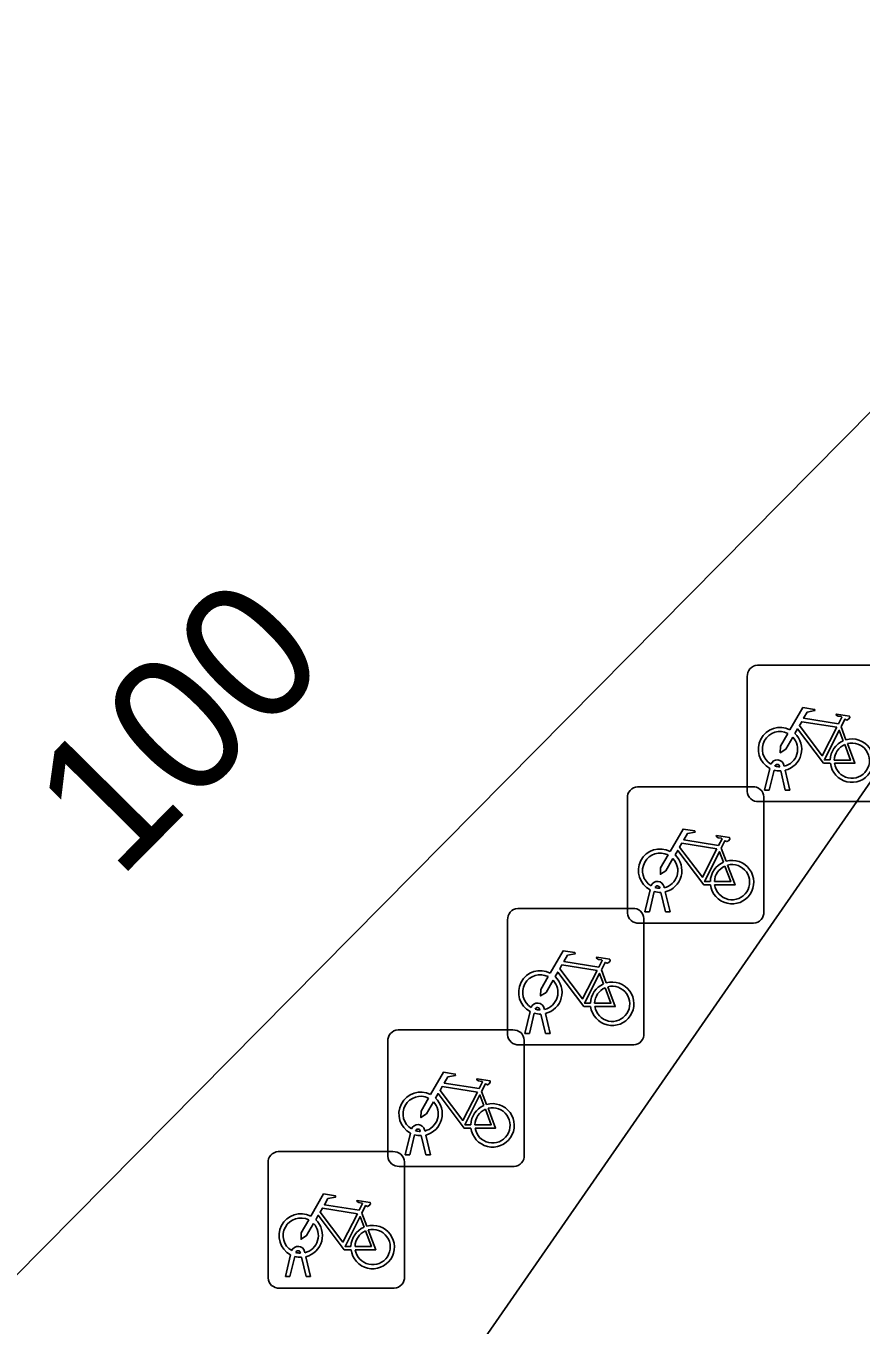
# Model space of a CAD drawing. Extents: x 160102 to 160934, y 382045 to 382923.
# Drawn here: x 160769.68 to 160775.79, y 382592.77 to 382602.28 of the extents above; entities that cross this region are included whole.
import ezdxf

# ---------------------------------------------------------------- set-up
doc = ezdxf.new("R2010")
doc.units = 0
for name, color, linetype in [('IMGEO_Fietsenrek', 7, 'Continuous'), ('IMGEO_Pand', 7, 'Continuous'), ('IMGEO_Pand_nummerreeks', 7, 'Continuous'), ('IMGEO_Voetpad_open', 7, 'Continuous')]:
    doc.layers.add(name, color=color, linetype=linetype)

msp = doc.modelspace()

# ---------------------------------------------------------------- linework, layer by layer
at = {"layer": 'IMGEO_Fietsenrek'}
for p, q in [((160775.0349, 382597.5975), (160775.8758, 382597.5975)), ((160775.8758, 382597.5975), (160775.0349, 382597.5975)), ((160774.9605, 382596.6729), (160774.9605, 382597.5138)), ((160774.9605, 382597.5138), (160774.9605, 382596.6729)), ((160775.6472, 382597.1472), (160775.6835, 382597.052)), ((160775.0875, 382596.6823), (160775.1258, 382596.8423)), ((160775.1562, 382596.8301), (160775.1209, 382596.6823)), ((160775.1979, 382596.8539), (160775.1969, 382596.8582)), ((160775.239, 382596.6823), (160775.2051, 382596.824)), ((160775.2286, 382596.8654), (160775.2304, 382596.8575)), ((160775.2374, 382596.8283), (160775.2724, 382596.6823)), ((160774.1569, 382596.7075), (160774.9978, 382596.7075)), ((160774.9978, 382596.7075), (160774.1569, 382596.7075)), ((160775.1209, 382596.6823), (160775.0875, 382596.6823)), ((160775.2724, 382596.6823), (160775.239, 382596.6823)), ((160774.0825, 382595.7829), (160774.0825, 382596.6238)), ((160774.0825, 382596.6238), (160774.0825, 382595.7829)), ((160775.8851, 382596.5985), (160775.0442, 382596.5985)), ((160775.0442, 382596.5985), (160775.8851, 382596.5985)), ((160775.0815, 382596.6331), (160775.0815, 382595.7922)), ((160775.0815, 382595.7922), (160775.0815, 382596.6331)), ((160774.7692, 382596.2572), (160774.8055, 382596.162)), ((160774.2095, 382595.7923), (160774.2478, 382595.9523)), ((160774.2782, 382595.9401), (160774.2429, 382595.7923)), ((160774.3199, 382595.9639), (160774.3189, 382595.9682)), ((160774.361, 382595.7923), (160774.3271, 382595.934)), ((160774.3506, 382595.9754), (160774.3524, 382595.9675)), ((160774.3594, 382595.9383), (160774.3944, 382595.7923)), ((160773.2045, 382594.8919), (160773.2045, 382595.7328)), ((160773.2045, 382595.7328), (160773.2045, 382594.8919)), ((160773.2789, 382595.8165), (160774.1198, 382595.8165)), ((160774.1198, 382595.8165), (160773.2789, 382595.8165)), ((160774.2035, 382595.7421), (160774.2035, 382594.9012)), ((160774.2035, 382594.9012), (160774.2035, 382595.7421)), ((160774.2429, 382595.7923), (160774.2095, 382595.7923)), ((160774.3944, 382595.7923), (160774.361, 382595.7923)), ((160775.0071, 382595.7085), (160774.1662, 382595.7085)), ((160774.1662, 382595.7085), (160775.0071, 382595.7085)), ((160773.8912, 382595.3662), (160773.9275, 382595.271)), ((160773.4419, 382595.0729), (160773.4409, 382595.0772)), ((160773.4726, 382595.0844), (160773.4744, 382595.0765)), ((160773.3315, 382594.9013), (160773.3698, 382595.0613)), ((160773.4002, 382595.0491), (160773.3649, 382594.9013)), ((160773.483, 382594.9013), (160773.4491, 382595.043)), ((160773.4814, 382595.0473), (160773.5164, 382594.9013)), ((160772.4019, 382594.9265), (160773.2428, 382594.9265)), ((160773.2428, 382594.9265), (160772.4019, 382594.9265)), ((160773.3649, 382594.9013), (160773.3315, 382594.9013)), ((160773.5164, 382594.9013), (160773.483, 382594.9013)), ((160772.3275, 382594.0019), (160772.3275, 382594.8428)), ((160772.3275, 382594.8428), (160772.3275, 382594.0019)), ((160774.1291, 382594.8175), (160773.2882, 382594.8175)), ((160773.2882, 382594.8175), (160774.1291, 382594.8175)), ((160773.3265, 382594.8521), (160773.3265, 382594.0112)), ((160773.3265, 382594.0112), (160773.3265, 382594.8521)), ((160773.0142, 382594.4762), (160773.0505, 382594.381)), ((160772.4545, 382594.0113), (160772.4928, 382594.1713)), ((160772.5232, 382594.1591), (160772.4879, 382594.0113)), ((160772.5649, 382594.1829), (160772.5639, 382594.1872)), ((160772.606, 382594.0113), (160772.5721, 382594.153)), ((160772.5956, 382594.1944), (160772.5974, 382594.1865)), ((160772.6044, 382594.1573), (160772.6394, 382594.0113)), ((160771.5239, 382594.0355), (160772.3648, 382594.0355)), ((160772.3648, 382594.0355), (160771.5239, 382594.0355)), ((160771.4495, 382593.1109), (160771.4495, 382593.9518)), ((160771.4495, 382593.9518), (160771.4495, 382593.1109)), ((160773.2521, 382593.9275), (160772.4112, 382593.9275)), ((160772.4112, 382593.9275), (160773.2521, 382593.9275)), ((160772.4485, 382593.9611), (160772.4485, 382593.1202)), ((160772.4485, 382593.1202), (160772.4485, 382593.9611)), ((160772.4879, 382594.0113), (160772.4545, 382594.0113)), ((160772.6394, 382594.0113), (160772.606, 382594.0113)), ((160772.1362, 382593.5852), (160772.1725, 382593.49)), ((160771.5765, 382593.1203), (160771.6148, 382593.2803)), ((160771.6452, 382593.2681), (160771.6099, 382593.1203)), ((160771.6869, 382593.2919), (160771.6859, 382593.2962)), ((160771.728, 382593.1203), (160771.6941, 382593.262)), ((160771.7176, 382593.3034), (160771.7194, 382593.2955)), ((160771.7264, 382593.2663), (160771.7614, 382593.1203)), ((160771.6099, 382593.1203), (160771.5765, 382593.1203)), ((160771.7614, 382593.1203), (160771.728, 382593.1203)), ((160772.3741, 382593.0365), (160771.5332, 382593.0365)), ((160771.5332, 382593.0365), (160772.3741, 382593.0365))]:
    msp.add_line(p, q, dxfattribs=at)
for points in [[(160775.2731, 382597.1242), (160775.3678, 382597.2877), (160775.454, 382597.2739), (160775.4557, 382597.2652), (160775.3996, 382597.2543), (160775.3734, 382597.209), (160775.6286, 382597.1682)], [(160775.6157, 382597.143), (160775.3589, 382597.184), (160775.3422, 382597.1552), (160775.5092, 382596.9349), (160775.6157, 382597.143)], [(160775.6286, 382597.1682), (160775.6536, 382597.217), (160775.6485, 382597.221), (160775.6253, 382597.2247), (160775.6126, 382597.2322), (160775.6116, 382597.2353), (160775.6138, 382597.2399), (160775.7086, 382597.2248), (160775.7109, 382597.2145), (160775.7015, 382597.2021), (160775.6891, 382597.1957), (160775.6746, 382597.2019), (160775.6472, 382597.1472)], [(160775.2938, 382597.0717), (160775.2422, 382596.9825), (160775.2023, 382596.9565), (160775.2035, 382597.004), (160775.258, 382597.0982)], [(160775.5688, 382596.8795), (160775.5191, 382596.8796), (160775.3284, 382597.1313), (160775.3094, 382597.0985)], [(160775.6637, 382597.045), (160775.6344, 382597.1218), (160775.525, 382596.9037), (160775.5677, 382596.9036)], [(160775.5977, 382596.9035), (160775.7176, 382596.9033), (160775.6744, 382597.0169)], [(160775.6942, 382597.0238), (160775.7492, 382596.8792), (160775.5991, 382596.8795)], [(160774.3951, 382596.2342), (160774.4898, 382596.3977), (160774.576, 382596.3839), (160774.5777, 382596.3752), (160774.5216, 382596.3643), (160774.4954, 382596.319), (160774.7506, 382596.2782)], [(160774.7506, 382596.2782), (160774.7756, 382596.327), (160774.7705, 382596.331), (160774.7473, 382596.3347), (160774.7346, 382596.3422), (160774.7336, 382596.3453), (160774.7358, 382596.3499), (160774.8306, 382596.3348), (160774.8329, 382596.3245), (160774.8235, 382596.3121), (160774.8111, 382596.3057), (160774.7966, 382596.3119), (160774.7692, 382596.2572)], [(160774.4158, 382596.1817), (160774.3642, 382596.0925), (160774.3243, 382596.0665), (160774.3255, 382596.114), (160774.38, 382596.2082)], [(160774.6908, 382595.9895), (160774.6411, 382595.9896), (160774.4504, 382596.2413), (160774.4314, 382596.2085)], [(160774.7377, 382596.253), (160774.4809, 382596.294), (160774.4642, 382596.2652), (160774.6312, 382596.0449), (160774.7377, 382596.253)], [(160774.7857, 382596.155), (160774.7564, 382596.2318), (160774.647, 382596.0137), (160774.6897, 382596.0136)], [(160774.7197, 382596.0135), (160774.8396, 382596.0133), (160774.7964, 382596.1269)], [(160774.8162, 382596.1338), (160774.8712, 382595.9892), (160774.7211, 382595.9895)], [(160773.5171, 382595.3432), (160773.6118, 382595.5067), (160773.698, 382595.4929), (160773.6997, 382595.4842), (160773.6436, 382595.4733), (160773.6174, 382595.428), (160773.8726, 382595.3872)], [(160773.8726, 382595.3872), (160773.8976, 382595.436), (160773.8925, 382595.44), (160773.8693, 382595.4437), (160773.8566, 382595.4512), (160773.8556, 382595.4543), (160773.8578, 382595.4589), (160773.9526, 382595.4438), (160773.9549, 382595.4335), (160773.9455, 382595.4211), (160773.9331, 382595.4147), (160773.9186, 382595.4209), (160773.8912, 382595.3662)], [(160773.8128, 382595.0985), (160773.7631, 382595.0986), (160773.5724, 382595.3503), (160773.5534, 382595.3175)], [(160773.8597, 382595.362), (160773.6029, 382595.403), (160773.5862, 382595.3742), (160773.7532, 382595.1539), (160773.8597, 382595.362)], [(160773.5378, 382595.2907), (160773.4862, 382595.2015), (160773.4463, 382595.1755), (160773.4475, 382595.223), (160773.502, 382595.3172)], [(160773.9077, 382595.264), (160773.8784, 382595.3408), (160773.769, 382595.1227), (160773.8117, 382595.1226)], [(160773.8417, 382595.1225), (160773.9616, 382595.1223), (160773.9184, 382595.2359)], [(160773.9382, 382595.2428), (160773.9932, 382595.0982), (160773.8431, 382595.0985)], [(160772.6401, 382594.4532), (160772.7348, 382594.6167), (160772.821, 382594.6029), (160772.8227, 382594.5942), (160772.7666, 382594.5833), (160772.7404, 382594.538), (160772.9956, 382594.4972)], [(160772.9827, 382594.472), (160772.7259, 382594.513), (160772.7092, 382594.4842), (160772.8762, 382594.2639), (160772.9827, 382594.472)], [(160772.9956, 382594.4972), (160773.0206, 382594.546), (160773.0155, 382594.55), (160772.9923, 382594.5537), (160772.9796, 382594.5612), (160772.9786, 382594.5643), (160772.9808, 382594.5689), (160773.0756, 382594.5538), (160773.0779, 382594.5435), (160773.0685, 382594.5311), (160773.0561, 382594.5247), (160773.0416, 382594.5309), (160773.0142, 382594.4762)], [(160772.6608, 382594.4007), (160772.6092, 382594.3115), (160772.5693, 382594.2855), (160772.5705, 382594.333), (160772.625, 382594.4272)], [(160772.9358, 382594.2085), (160772.8861, 382594.2086), (160772.6954, 382594.4603), (160772.6764, 382594.4275)], [(160773.0307, 382594.374), (160773.0014, 382594.4508), (160772.892, 382594.2327), (160772.9347, 382594.2326)], [(160772.9647, 382594.2325), (160773.0846, 382594.2323), (160773.0414, 382594.3459)], [(160773.0612, 382594.3528), (160773.1162, 382594.2082), (160772.9661, 382594.2085)], [(160771.7621, 382593.5622), (160771.8568, 382593.7257), (160771.943, 382593.7119), (160771.9447, 382593.7032), (160771.8886, 382593.6923), (160771.8624, 382593.647), (160772.1176, 382593.6062)], [(160772.1176, 382593.6062), (160772.1426, 382593.655), (160772.1375, 382593.659), (160772.1143, 382593.6627), (160772.1016, 382593.6702), (160772.1006, 382593.6733), (160772.1028, 382593.6779), (160772.1976, 382593.6628), (160772.1999, 382593.6525), (160772.1905, 382593.6401), (160772.1781, 382593.6337), (160772.1636, 382593.6399), (160772.1362, 382593.5852)], [(160772.0578, 382593.3175), (160772.0081, 382593.3176), (160771.8174, 382593.5693), (160771.7984, 382593.5365)], [(160772.1047, 382593.581), (160771.8479, 382593.622), (160771.8312, 382593.5932), (160771.9982, 382593.3729), (160772.1047, 382593.581)], [(160772.1527, 382593.483), (160772.1234, 382593.5598), (160772.014, 382593.3417), (160772.0567, 382593.3416)], [(160771.7828, 382593.5097), (160771.7312, 382593.4205), (160771.6913, 382593.3945), (160771.6925, 382593.442), (160771.747, 382593.5362)], [(160772.0867, 382593.3415), (160772.2066, 382593.3413), (160772.1634, 382593.4549)], [(160772.1832, 382593.4618), (160772.2382, 382593.3172), (160772.0881, 382593.3175)]]:
    msp.add_lwpolyline(points, dxfattribs=at)
for centre, radius, start, end in [((160775.0382, 382597.5196), 0.0779, 92.4484, 184.28452), ((160775.0382, 382597.5196), 0.0779, 92.4484, 184.28452), ((160775.2001, 382596.9829), 0.159, 62.67661, 242.13685), ((160775.2001, 382596.9829), 0.129, 63.31916, 238.90302), ((160775.2001, 382596.9829), 0.129, 283.60429, 43.43025), ((160775.2001, 382596.9829), 0.159, 283.5766, 46.60424), ((160775.7267, 382596.8989), 0.159, 113.3408, 178.32165), ((160775.7267, 382596.8989), 0.159, 187.0065, 105.77075), ((160775.7267, 382596.8989), 0.129, 113.92302, 177.95563), ((160775.7267, 382596.8989), 0.129, 188.67146, 104.58832), ((160775.1799, 382596.8543), 0.0499, 12.8025, 158.69338), ((160775.1799, 382596.8543), 0.0174, 12.8025, 163.45023), ((160775.2001, 382596.9829), 0.159, 253.99666, 271.78671), ((160775.2001, 382596.9829), 0.129, 253.41502, 269.02044), ((160774.1602, 382596.6296), 0.0779, 92.4484, 184.28452), ((160774.1602, 382596.6296), 0.0779, 92.4484, 184.28452), ((160775.0036, 382596.6298), 0.0779, 2.4484, 94.28452), ((160775.0036, 382596.6298), 0.0779, 2.4484, 94.28452), ((160775.0384, 382596.6762), 0.0779, 182.4484, 274.28452), ((160775.0384, 382596.6762), 0.0779, 182.4484, 274.28452), ((160774.3221, 382596.0929), 0.159, 62.67661, 242.13685), ((160774.3221, 382596.0929), 0.129, 63.31916, 238.90302), ((160774.3221, 382596.0929), 0.159, 283.5766, 46.60424), ((160774.3221, 382596.0929), 0.129, 283.60429, 43.43025), ((160774.8487, 382596.0089), 0.159, 113.3408, 178.32165), ((160774.8487, 382596.0089), 0.159, 187.0065, 105.77075), ((160774.8487, 382596.0089), 0.129, 113.92302, 177.95563), ((160774.8487, 382596.0089), 0.129, 188.67146, 104.58832), ((160774.3019, 382595.9643), 0.0499, 12.8025, 158.69338), ((160774.3221, 382596.0929), 0.159, 253.99666, 271.78671), ((160774.3019, 382595.9643), 0.0174, 12.8025, 163.45023), ((160774.3221, 382596.0929), 0.129, 253.41502, 269.02044), ((160773.2822, 382595.7386), 0.0779, 92.4484, 184.28452), ((160773.2822, 382595.7386), 0.0779, 92.4484, 184.28452), ((160774.1604, 382595.7862), 0.0779, 182.4484, 274.28452), ((160774.1604, 382595.7862), 0.0779, 182.4484, 274.28452), ((160774.1256, 382595.7388), 0.0779, 2.4484, 94.28452), ((160774.1256, 382595.7388), 0.0779, 2.4484, 94.28452), ((160775.0038, 382595.7864), 0.0779, 272.4484, 4.28452), ((160775.0038, 382595.7864), 0.0779, 272.4484, 4.28452), ((160773.4441, 382595.2019), 0.159, 62.67661, 242.13685), ((160773.4441, 382595.2019), 0.129, 63.31916, 238.90302), ((160773.4441, 382595.2019), 0.129, 283.60429, 43.43025), ((160773.4441, 382595.2019), 0.159, 283.5766, 46.60424), ((160773.9707, 382595.1179), 0.159, 113.3408, 178.32165), ((160773.9707, 382595.1179), 0.159, 187.0065, 105.77075), ((160773.9707, 382595.1179), 0.129, 113.92302, 177.95563), ((160773.9707, 382595.1179), 0.129, 188.67146, 104.58832), ((160773.4239, 382595.0733), 0.0499, 12.8025, 158.69338), ((160773.4239, 382595.0733), 0.0174, 12.8025, 163.45023), ((160773.4441, 382595.2019), 0.129, 253.41502, 269.02044), ((160773.4441, 382595.2019), 0.159, 253.99666, 271.78671), ((160772.4052, 382594.8486), 0.0779, 92.4484, 184.28452), ((160772.4052, 382594.8486), 0.0779, 92.4484, 184.28452), ((160773.2824, 382594.8952), 0.0779, 182.4484, 274.28452), ((160773.2824, 382594.8952), 0.0779, 182.4484, 274.28452), ((160773.2486, 382594.8488), 0.0779, 2.4484, 94.28452), ((160773.2486, 382594.8488), 0.0779, 2.4484, 94.28452), ((160774.1258, 382594.8954), 0.0779, 272.4484, 4.28452), ((160774.1258, 382594.8954), 0.0779, 272.4484, 4.28452), ((160772.5671, 382594.3119), 0.159, 62.67661, 242.13685), ((160772.5671, 382594.3119), 0.129, 63.31916, 238.90302), ((160772.5671, 382594.3119), 0.129, 283.60429, 43.43025), ((160772.5671, 382594.3119), 0.159, 283.5766, 46.60424), ((160773.0937, 382594.2279), 0.159, 113.3408, 178.32165), ((160773.0937, 382594.2279), 0.159, 187.0065, 105.77075), ((160773.0937, 382594.2279), 0.129, 113.92302, 177.95563), ((160773.0937, 382594.2279), 0.129, 188.67146, 104.58832), ((160772.5469, 382594.1833), 0.0499, 12.8025, 158.69338), ((160772.5671, 382594.3119), 0.159, 253.99666, 271.78671), ((160772.5469, 382594.1833), 0.0174, 12.8025, 163.45023), ((160772.5671, 382594.3119), 0.129, 253.41502, 269.02044), ((160771.5272, 382593.9576), 0.0779, 92.4484, 184.28452), ((160771.5272, 382593.9576), 0.0779, 92.4484, 184.28452), ((160772.3706, 382593.9578), 0.0779, 2.4484, 94.28452), ((160772.3706, 382593.9578), 0.0779, 2.4484, 94.28452), ((160772.4054, 382594.0052), 0.0779, 182.4484, 274.28452), ((160772.4054, 382594.0052), 0.0779, 182.4484, 274.28452), ((160773.2488, 382594.0054), 0.0779, 272.4484, 4.28452), ((160773.2488, 382594.0054), 0.0779, 272.4484, 4.28452), ((160771.6891, 382593.4209), 0.159, 62.67661, 242.13685), ((160771.6891, 382593.4209), 0.129, 63.31916, 238.90302), ((160771.6891, 382593.4209), 0.129, 283.60429, 43.43025), ((160771.6891, 382593.4209), 0.159, 283.5766, 46.60424), ((160772.2157, 382593.3369), 0.159, 113.3408, 178.32165), ((160772.2157, 382593.3369), 0.159, 187.0065, 105.77075), ((160772.2157, 382593.3369), 0.129, 113.92302, 177.95563), ((160772.2157, 382593.3369), 0.129, 188.67146, 104.58832), ((160771.6689, 382593.2923), 0.0499, 12.8025, 158.69338), ((160771.6891, 382593.4209), 0.159, 253.99666, 271.78671), ((160771.6689, 382593.2923), 0.0174, 12.8025, 163.45023), ((160771.6891, 382593.4209), 0.129, 253.41502, 269.02044), ((160771.5274, 382593.1142), 0.0779, 182.4484, 274.28452), ((160771.5274, 382593.1142), 0.0779, 182.4484, 274.28452), ((160772.3708, 382593.1144), 0.0779, 272.4484, 4.28452), ((160772.3708, 382593.1144), 0.0779, 272.4484, 4.28452)]:
    msp.add_arc(centre, radius, start, end, dxfattribs=at)
at = {"layer": 'IMGEO_Pand'}
msp.add_lwpolyline([(160770.055, 382608.763), (160755.147, 382623.157), (160760.51, 382628.58), (160764.842, 382632.96), (160772.905, 382625.416), (160776.12, 382622.408), (160777.954, 382625.051), (160763.102, 382639.177), (160757.68, 382644.347), (160744.207, 382630.725), (160742.894, 382610.767), (160747.353, 382605.306), (160754.266, 382596.84), (160757.915, 382594.327), (160763.168, 382590.709), (160764.076, 382591.898), (160766.66, 382590.155), (160779.038, 382602.663)], close=True, dxfattribs=at)
at = {"layer": 'IMGEO_Voetpad_open'}
msp.add_lwpolyline([(160780.054, 382602.786), (160769.686, 382587.844), (160769.298, 382587.285), (160767.334, 382584.454), (160767.172, 382584.194), (160763.609, 382579.073), (160763.749, 382578.97), (160761.155, 382575.469), (160761.386, 382575.301), (160761.329, 382575.219), (160760.618, 382574.2), (160759.006, 382571.858), (160763.257, 382568.959), (160787.691, 382604.499)], dxfattribs=at)
msp.add_lwpolyline([(160780.054, 382602.786), (160780.249, 382603.067), (160779.893, 382603.312), (160779.752, 382603.092), (160779.582, 382603.212), (160779.038, 382602.663), (160766.66, 382590.155), (160764.076, 382591.898), (160763.168, 382590.709), (160757.915, 382594.327), (160756.434, 382592.182), (160758.468, 382590.81), (160758.286, 382590.546), (160766.561, 382584.965), (160766.74, 382585.23), (160767.246, 382584.889), (160767.067, 382584.623), (160767.334, 382584.454), (160769.298, 382587.285), (160769.686, 382587.844)], close=True, dxfattribs=at)

# ---------------------------------------------------------------- texts
at = {"layer": 'IMGEO_Pand_nummerreeks'}
msp.add_text('100', height=1, rotation=45.29804, dxfattribs=at).set_placement((160770.3525, 382596.0186))

doc.saveas('drawing.dxf')
